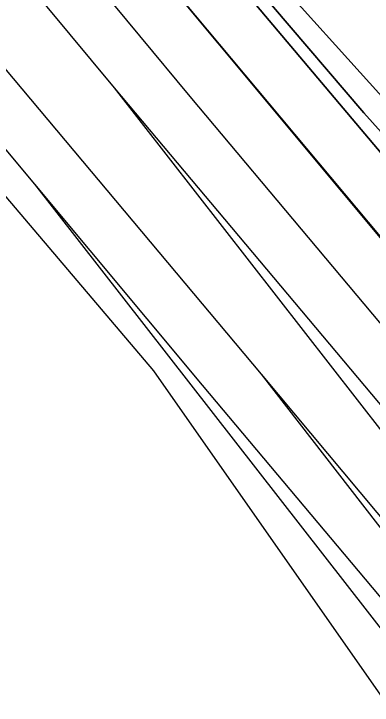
# Model space of a CAD drawing. Extents: x 159888 to 160761, y 384031 to 384750.
# Drawn here: x 160267 to 160296.8, y 384039.3 to 384096.7 of the extents above; entities that cross this region are included whole.
import ezdxf

# ---------------------------------------------------------------- set-up
doc = ezdxf.new("R2010")
doc.units = 0
for name, color, linetype in [('IMGEO_Geluidsscherm', 7, 'Continuous'), ('IMGEO_Loofbos', 7, 'Continuous'), ('IMGEO_Spoor', 7, 'Continuous'), ('IMGEO_Spoorbaan_halfverhard', 7, 'Continuous'), ('IMGEO_Struiken', 7, 'Continuous')]:
    doc.layers.add(name, color=color, linetype=linetype)

msp = doc.modelspace()

# ---------------------------------------------------------------- linework, layer by layer
at = {"layer": 'IMGEO_Geluidsscherm'}
msp.add_lwpolyline([(159928.136, 384519.999), (159956.299, 384486.06), (159984.445, 384452.39), (159994.859, 384439.664), (160057.867, 384364.374), (160058.584, 384363.517), (160186.917, 384210.168), (160187.623, 384209.324), (160209.136, 384183.617), (160224.183, 384165.601), (160273.86, 384106.395), (160304.381, 384069.77), (160308.049, 384065.405), (160311.651, 384061.139)], dxfattribs=at)
at = {"layer": 'IMGEO_Loofbos'}
msp.add_lwpolyline([(160066.68, 384370.291), (160193.352, 384215.552), (160194.058, 384214.708), (160268.036, 384124.35), (160288.101, 384100.341), (160297.593, 384089.785), (160298.492, 384090.532), (160299.782, 384091.604), (160299.243, 384092.196), (160298.784, 384092.872), (160298.42, 384094.039), (160299.009, 384094.843), (160301.787, 384093.748), (160302.104, 384093.532), (160305.284, 384096.175), (160304.192, 384096.933), (160301.655, 384098.535), (160299.267, 384100.372), (160297.058, 384102.422), (160295.057, 384104.657), (160286.755, 384114.838), (160266.831, 384138.832)], dxfattribs=at)
at = {"layer": 'IMGEO_Spoor'}
for points in [[(160223.858, 384152.212), (160258.727, 384110.546), (160275.378, 384090.514)], [(160219.248, 384148.36), (160259.909, 384099.727), (160287.586, 384066.759)], [(160264.914, 384109.954), (160281.646, 384089.788), (160313.286, 384052.117)], [(160253.764, 384100.501), (160268.762, 384082.532)], [(160275.378, 384090.514), (160305.889, 384054.197)], [(160275.378, 384090.514), (160304.513, 384053.121)], [(160268.762, 384082.532), (160282.673, 384065.851), (160299.565, 384045.777)], [(160268.762, 384082.532), (160298.237, 384044.708)], [(160287.586, 384066.759), (160304.592, 384044.828)], [(160287.586, 384066.759), (160305.372, 384045.482)]]:
    msp.add_lwpolyline(points, dxfattribs=at)
at = {"layer": 'IMGEO_Spoorbaan_halfverhard'}
for points in [[(160218.424, 384137.968), (160278.655, 384067.031), (160298.072, 384039.296)], [(160305.688, 384068.326), (160273.86, 384106.395)]]:
    msp.add_lwpolyline(points, dxfattribs=at)
at = {"layer": 'IMGEO_Struiken'}
for points in [[(160273.103, 384115.339), (160296.097, 384088.43), (160310.526, 384072.345), (160311.972, 384073.545), (160312.449, 384073.941), (160297.593, 384089.785), (160288.101, 384100.341), (160268.036, 384124.35), (160194.058, 384214.708), (160192.377, 384213.302)], [(160310.526, 384072.345), (160296.097, 384088.43), (160273.103, 384115.339), (160192.377, 384213.302), (160190.553, 384211.776), (160309.222, 384071.261)], [(160305.9, 384068.503), (160309.222, 384071.261), (160190.553, 384211.776), (160187.815, 384209.485), (160187.738, 384209.421), (160187.623, 384209.324), (160209.136, 384183.617), (160218.954, 384172.294), (160224.183, 384165.601), (160273.86, 384106.395), (160305.688, 384068.326)]]:
    msp.add_lwpolyline(points, close=True, dxfattribs=at)

doc.saveas('drawing.dxf')
